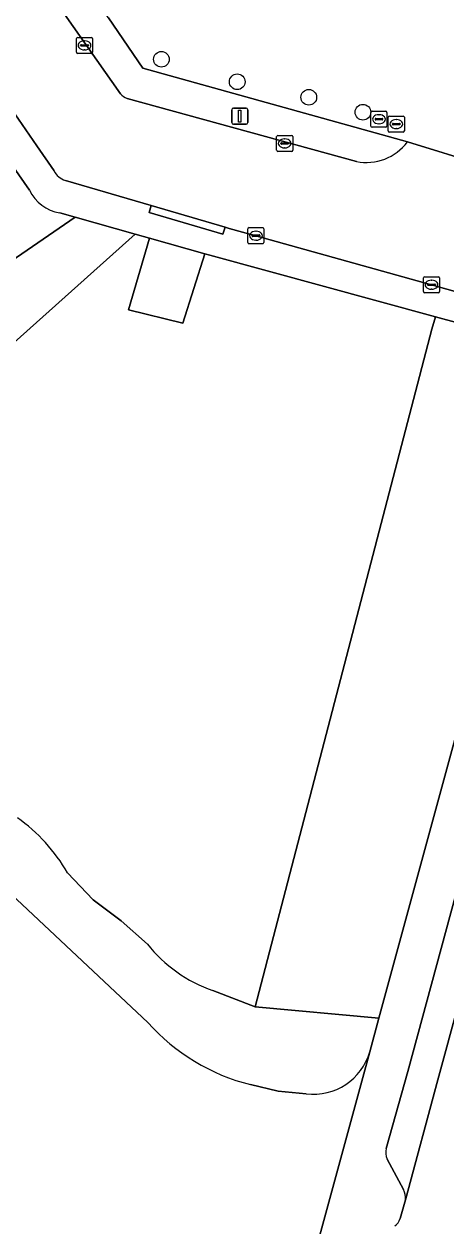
# Model space of a CAD drawing. Extents: x 157692 to 159674, y 381452 to 383291.
# Drawn here: x 158068 to 158094.4, y 383094.5 to 383169.5 of the extents above; entities that cross this region are included whole.
import ezdxf

# ---------------------------------------------------------------- set-up
doc = ezdxf.new("R2010")
doc.units = 0
for name, color, linetype in [('IMGEO_Boom', 7, 'Continuous'), ('IMGEO_Erf', 7, 'Continuous'), ('IMGEO_Groenvoorziening', 7, 'Continuous'), ('IMGEO_Kolk', 7, 'Continuous'), ('IMGEO_Lichtmast', 7, 'Continuous'), ('IMGEO_Parkeervlak_open', 7, 'Continuous'), ('IMGEO_Rijbaan_lokaal_open', 7, 'Continuous'), ('IMGEO_Rioolput', 7, 'Continuous'), ('IMGEO_Voetpad_open', 7, 'Continuous')]:
    doc.layers.add(name, color=color, linetype=linetype)

msp = doc.modelspace()

# ---------------------------------------------------------------- linework, layer by layer
at = {"layer": 'IMGEO_Boom'}
for centre in [(158076.609, 383167.256), (158081.338, 383165.853), (158085.803, 383164.885), (158089.182, 383163.955)]:
    msp.add_circle(centre, 0.489, dxfattribs=at)
at = {"layer": 'IMGEO_Erf'}
for points in [[(158019.502, 383221.817), (158010.278, 383217.634), (158000, 383212.973), (157984.358, 383205.879), (157986.63, 383201.309), (157982.482, 383198.456), (157983.694, 383196.983), (157995.157, 383183.055), (157998.566, 383178.891), (158006.041, 383170.492), (158013.012, 383162.37), (158028.14, 383146.259), (158030.965, 383143.251), (158035.357, 383138.695), (158039.032, 383135.306), (158042.713, 383137.834), (158046.189, 383140.22), (158071.218, 383157.407), (158070.264, 383157.676)], [(158068.369, 383159.087), (158067.708, 383160.045), (158030.416, 383214.118)], [(158073.301, 383169.852), (158075.459, 383166.712), (158091.954, 383162.109), (158096.672, 383160.66), (158104.179, 383158.625), (158116.142, 383202.271)]]:
    msp.add_lwpolyline(points, dxfattribs=at)
msp.add_arc((158070.666, 383160.194), 2.55, 205.7341, 260.92382, dxfattribs=at)
at = {"layer": 'IMGEO_Groenvoorziening'}
for points in [[(158074.978, 383156.347), (158071.218, 383157.407), (158046.189, 383140.22), (158051.519, 383135.373)], [(158101.191, 383147.843), (158101.524, 383149.061), (158093.698, 383151.196), (158093.485, 383150.414), (158082.448, 383108.147), (158090.175, 383107.437)]]:
    msp.add_lwpolyline(points, close=True, dxfattribs=at)
for points in [[(158093.485, 383150.414), (158093.698, 383151.196), (158079.636, 383155.034), (158079.309, 383155.126), (158077.943, 383150.785), (158074.55, 383151.627), (158075.871, 383156.095), (158074.978, 383156.347), (158051.519, 383135.373), (158057.895, 383129.574)], [(158079.819, 383109.156), (158082.448, 383108.147), (158093.485, 383150.414)], [(158063.139, 383119.005), (158075.768, 383107.162)], [(158075.768, 383107.162), (158063.139, 383119.005)], [(158075.732, 383112.063), (158074.101, 383113.51), (158072.352, 383114.81), (158070.75, 383116.499)], [(158070.75, 383116.499), (158072.352, 383114.81), (158074.101, 383113.51), (158075.732, 383112.063)], [(158089.605, 383105.346), (158090.175, 383107.437), (158082.448, 383108.147), (158079.819, 383109.156)], [(158081.16, 383074.374), (158089.605, 383105.346)], [(158082.164, 383103.29), (158083.886, 383102.89), (158085.646, 383102.722)], [(158085.646, 383102.722), (158083.886, 383102.89), (158082.164, 383103.29)]]:
    msp.add_lwpolyline(points, dxfattribs=at)
for centre, radius, start, end in [((158061.374, 383111.139), 10.8, 29.75509, 54.61322), ((158061.374, 383111.139), 10.8, 29.75509, 54.61322), ((158082.786, 383117.653), 9, 218.39813, 250.75493), ((158082.786, 383117.653), 9, 218.39813, 250.75493), ((158085.284, 383115.662), 12.759, 221.77283, 255.84756), ((158085.284, 383115.662), 12.759, 221.77283, 255.84756), ((158086.105, 383106.329), 3.636, 262.75218, 344.32014), ((158086.105, 383106.329), 3.636, 262.75218, 344.32014)]:
    msp.add_arc(centre, radius, start, end, dxfattribs=at)
at = {"layer": 'IMGEO_Kolk'}
for p, q in [((158071.312, 383167.697), (158071.312, 383168.549)), ((158071.387, 383168.623), (158072.239, 383168.623)), ((158071.614, 383168.166), (158072.012, 383168.166)), ((158071.8, 383168.403), (158071.825, 383168.403)), ((158072.313, 383168.549), (158072.313, 383167.697)), ((158072.239, 383167.623), (158071.387, 383167.623)), ((158071.571, 383168.117), (158071.571, 383168.129)), ((158072.009, 383168.08), (158071.611, 383168.08)), ((158071.823, 383167.843), (158071.798, 383167.843)), ((158072.055, 383168.129), (158072.055, 383168.117)), ((158083.799, 383161.585), (158083.799, 383162.437)), ((158083.874, 383162.511), (158084.726, 383162.511)), ((158084.287, 383162.291), (158084.312, 383162.291)), ((158084.8, 383162.437), (158084.8, 383161.585)), ((158084.726, 383161.511), (158083.874, 383161.511)), ((158084.058, 383162.005), (158084.058, 383162.017)), ((158084.496, 383161.968), (158084.098, 383161.968)), ((158084.101, 383162.054), (158084.499, 383162.054)), ((158084.31, 383161.731), (158084.285, 383161.731)), ((158084.542, 383162.017), (158084.542, 383162.005)), ((158082.007, 383155.827), (158082.007, 383156.679)), ((158082.082, 383156.753), (158082.934, 383156.753)), ((158082.266, 383156.247), (158082.266, 383156.259)), ((158082.704, 383156.21), (158082.306, 383156.21)), ((158082.309, 383156.296), (158082.707, 383156.296)), ((158082.495, 383156.533), (158082.52, 383156.533)), ((158082.75, 383156.259), (158082.75, 383156.247)), ((158083.008, 383156.679), (158083.008, 383155.827)), ((158082.934, 383155.753), (158082.082, 383155.753)), ((158082.518, 383155.973), (158082.493, 383155.973)), ((158092.959, 383152.765), (158092.959, 383153.617)), ((158093.034, 383153.691), (158093.886, 383153.691)), ((158093.218, 383153.185), (158093.218, 383153.197)), ((158093.261, 383153.234), (158093.659, 383153.234)), ((158093.447, 383153.471), (158093.472, 383153.471)), ((158093.702, 383153.197), (158093.702, 383153.185)), ((158093.96, 383153.617), (158093.96, 383152.765)), ((158093.886, 383152.691), (158093.034, 383152.691)), ((158093.656, 383153.148), (158093.258, 383153.148)), ((158093.47, 383152.911), (158093.445, 383152.911))]:
    msp.add_line(p, q, dxfattribs=at)
for points in [[(158071.312, 383167.697), (158071.312, 383168.549)], [(158071.387, 383168.623), (158072.239, 383168.623)], [(158072.313, 383168.549), (158072.313, 383167.697)], [(158072.239, 383167.623), (158071.387, 383167.623)], [(158083.799, 383161.585), (158083.799, 383162.437)], [(158083.874, 383162.511), (158084.726, 383162.511)], [(158084.8, 383162.437), (158084.8, 383161.585)], [(158084.726, 383161.511), (158083.874, 383161.511)], [(158082.007, 383155.827), (158082.007, 383156.679)], [(158082.082, 383156.753), (158082.934, 383156.753)], [(158083.008, 383156.679), (158083.008, 383155.827)], [(158082.934, 383155.753), (158082.082, 383155.753)], [(158092.959, 383152.765), (158092.959, 383153.617)], [(158093.034, 383153.691), (158093.886, 383153.691)], [(158093.96, 383153.617), (158093.96, 383152.765)], [(158093.886, 383152.691), (158093.034, 383152.691)]]:
    msp.add_lwpolyline(points, dxfattribs=at)
for centre, radius, start, end in [((158071.389, 383168.547), 0.0765, 91.55205, 178.44795), ((158071.389, 383168.547), 0.0765, 91.55205, 178.44795), ((158071.611, 383168.126), 0.0403, 85.87752, 175.75265), ((158072.016, 383168.128), 0.0386, 1.73085, 96.63898), ((158072.237, 383168.547), 0.0765, 1.55205, 88.44795), ((158072.237, 383168.547), 0.0765, 1.55205, 88.44795), ((158071.389, 383167.699), 0.0765, 181.55205, 268.44795), ((158071.389, 383167.699), 0.0765, 181.55205, 268.44795), ((158071.608, 383168.116), 0.0366, 178.93798, 274.71019), ((158072.012, 383168.123), 0.043, 264.86636, 352.45326), ((158072.237, 383167.699), 0.0765, 271.55205, 358.44795), ((158072.237, 383167.699), 0.0765, 271.55205, 358.44795), ((158083.876, 383162.435), 0.0765, 91.55205, 178.44795), ((158083.876, 383162.435), 0.0765, 91.55205, 178.44795), ((158084.724, 383162.435), 0.0765, 1.55205, 88.44795), ((158084.724, 383162.435), 0.0765, 1.55205, 88.44795), ((158083.876, 383161.587), 0.0765, 181.55205, 268.44795), ((158083.876, 383161.587), 0.0765, 181.55205, 268.44795), ((158084.098, 383162.014), 0.0403, 85.87752, 175.75265), ((158084.095, 383162.004), 0.0366, 178.93798, 274.71019), ((158084.499, 383162.011), 0.043, 264.86636, 352.45326), ((158084.503, 383162.016), 0.0386, 1.73085, 96.63898), ((158084.724, 383161.587), 0.0765, 271.55205, 358.44795), ((158084.724, 383161.587), 0.0765, 271.55205, 358.44795), ((158082.084, 383156.677), 0.0765, 91.55205, 178.44795), ((158082.084, 383156.677), 0.0765, 91.55205, 178.44795), ((158082.306, 383156.256), 0.0403, 85.87752, 175.75265), ((158082.303, 383156.246), 0.0366, 178.93798, 274.71019), ((158082.707, 383156.253), 0.043, 264.86636, 352.45326), ((158082.711, 383156.258), 0.0386, 1.73085, 96.63898), ((158082.932, 383156.677), 0.0765, 1.55205, 88.44795), ((158082.932, 383156.677), 0.0765, 1.55205, 88.44795), ((158082.084, 383155.829), 0.0765, 181.55205, 268.44795), ((158082.084, 383155.829), 0.0765, 181.55205, 268.44795), ((158082.932, 383155.829), 0.0765, 271.55205, 358.44795), ((158082.932, 383155.829), 0.0765, 271.55205, 358.44795), ((158093.036, 383153.615), 0.0765, 91.55205, 178.44795), ((158093.036, 383153.615), 0.0765, 91.55205, 178.44795), ((158093.258, 383153.194), 0.0403, 85.87752, 175.75265), ((158093.255, 383153.184), 0.0366, 178.93798, 274.71019), ((158093.659, 383153.191), 0.043, 264.86636, 352.45326), ((158093.663, 383153.196), 0.0386, 1.73085, 96.63898), ((158093.884, 383153.615), 0.0765, 1.55205, 88.44795), ((158093.884, 383153.615), 0.0765, 1.55205, 88.44795), ((158093.036, 383152.767), 0.0765, 181.55205, 268.44795), ((158093.036, 383152.767), 0.0765, 181.55205, 268.44795), ((158093.884, 383152.767), 0.0765, 271.55205, 358.44795), ((158093.884, 383152.767), 0.0765, 271.55205, 358.44795)]:
    msp.add_arc(centre, radius, start, end, dxfattribs=at)
for centre, major_axis, ratio, start_param, end_param in [((158071.799, 383168.123), (-0.387, 0.002), 0.722429, 4.712389, 7.853982), ((158071.824, 383168.123), (-0.39, 0.002), 0.717154, 1.570796, 4.712389), ((158084.286, 383162.011), (-0.387, 0.002), 0.722429, 4.712389, 7.853982), ((158084.311, 383162.011), (-0.39, 0.002), 0.717154, 1.570796, 4.712389), ((158082.494, 383156.253), (-0.387, 0.002), 0.722429, 4.712389, 7.853982), ((158082.519, 383156.253), (-0.39, 0.002), 0.717154, 1.570796, 4.712389), ((158093.446, 383153.191), (-0.387, 0.002), 0.722429, 4.712389, 7.853982), ((158093.471, 383153.191), (-0.39, 0.002), 0.717154, 1.570796, 4.712389)]:
    msp.add_ellipse(centre, major_axis=major_axis, ratio=ratio, start_param=start_param, end_param=end_param, dxfattribs=at)
at = {"layer": 'IMGEO_Lichtmast'}
for p, q in [((158081.001, 383163.307), (158081.001, 383164.107)), ((158081.001, 383164.107), (158081.001, 383163.307)), ((158081.101, 383164.207), (158081.891, 383164.207)), ((158081.891, 383164.207), (158081.101, 383164.207)), ((158081.991, 383164.107), (158081.991, 383163.307)), ((158081.991, 383163.307), (158081.991, 383164.107)), ((158081.891, 383163.207), (158081.101, 383163.207)), ((158081.101, 383163.207), (158081.891, 383163.207))]:
    msp.add_line(p, q, dxfattribs=at)
msp.add_lwpolyline([(158081.421, 383164.082), (158081.571, 383164.082), (158081.571, 383163.332), (158081.421, 383163.332), (158081.421, 383164.082)], dxfattribs=at)
for centre, start, end in [((158081.101, 383164.107), 90, 180), ((158081.101, 383164.107), 90, 180), ((158081.891, 383164.107), 0, 90), ((158081.891, 383164.107), 360, 90), ((158081.101, 383163.307), 180, 270), ((158081.101, 383163.307), 180, 270), ((158081.891, 383163.307), 270, 0), ((158081.891, 383163.307), 270, 0)]:
    msp.add_arc(centre, 0.1, start, end, dxfattribs=at)
at = {"layer": 'IMGEO_Parkeervlak_open'}
for points in [[(158091.829, 383096.106), (158093.849, 383103.6), (158105.639, 383146.888)], [(158102.992, 383144.695), (158091.975, 383104.11), (158090.627, 383099.304)], [(158090.692, 383098.635), (158091.713, 383096.743)]]:
    msp.add_lwpolyline(points, dxfattribs=at)
for centre, radius, start, end in [((158091.847, 383099.085), 1.24, 169.8215, 201.27737), ((158090.676, 383096.225), 1.159, 354.1046, 26.53675)]:
    msp.add_arc(centre, radius, start, end, dxfattribs=at)
at = {"layer": 'IMGEO_Rijbaan_lokaal_open'}
for points in [[(158049.108, 383201.245), (158049.646, 383201.631), (158049.607, 383201.687), (158046.186, 383206.369), (158040.995, 383202.812), (158041.25, 383202.441), (158041.026, 383202.287), (158042.442, 383200.229), (158044.273, 383197.568), (158044.834, 383196.753), (158046.772, 383193.935), (158054.687, 383182.43), (158058.967, 383176.21), (158067.013, 383164.515), (158068.841, 383161.857), (158069.911, 383160.302)], [(158074.05, 383165.102), (158070.567, 383170.077)], [(158088.771, 383160.882), (158074.472, 383164.82)], [(158096.672, 383160.66), (158091.954, 383162.109)], [(158070.62, 383159.704), (158075.971, 383158.134), (158080.577, 383156.783), (158080.836, 383156.707), (158082.507, 383156.252), (158093.46, 383153.19), (158101.394, 383150.946), (158102.989, 383156.824), (158098.652, 383158.023)], [(158105.907, 383121.189), (158107.652, 383127.539), (158112.961, 383147.076), (158106.249, 383149.004), (158105.639, 383146.888), (158093.849, 383103.6), (158091.829, 383096.106), (158091.508, 383094.937)]]:
    msp.add_lwpolyline(points, dxfattribs=at)
for centre, radius, start, end in [((158074.905, 383165.925), 1.187, 223.89813, 248.5965), ((158089.395, 383164.006), 3.186, 258.70813, 323.45371), ((158070.909, 383160.766), 1.1, 204.92827, 254.78038), ((158090.656, 383095.207), 0.893, 304.85495, 342.40168)]:
    msp.add_arc(centre, radius, start, end, dxfattribs=at)
at = {"layer": 'IMGEO_Rioolput'}
for p, q in [((158089.68, 383163.093), (158089.68, 383163.945)), ((158089.755, 383164.019), (158090.607, 383164.019)), ((158090.168, 383163.799), (158090.193, 383163.799)), ((158090.681, 383163.945), (158090.681, 383163.093)), ((158090.838, 383163.717), (158091.69, 383163.717)), ((158090.607, 383163.019), (158089.755, 383163.019)), ((158089.939, 383163.513), (158089.939, 383163.525)), ((158090.377, 383163.476), (158089.979, 383163.476)), ((158089.982, 383163.562), (158090.38, 383163.562)), ((158090.191, 383163.239), (158090.166, 383163.239)), ((158090.423, 383163.525), (158090.423, 383163.513)), ((158090.763, 383162.791), (158090.763, 383163.643)), ((158091.022, 383163.211), (158091.022, 383163.223)), ((158091.46, 383163.174), (158091.062, 383163.174)), ((158091.065, 383163.26), (158091.463, 383163.26)), ((158091.274, 383162.937), (158091.249, 383162.937)), ((158091.251, 383163.497), (158091.276, 383163.497)), ((158091.506, 383163.223), (158091.506, 383163.211)), ((158091.764, 383163.643), (158091.764, 383162.791)), ((158091.69, 383162.717), (158090.838, 383162.717))]:
    msp.add_line(p, q, dxfattribs=at)
for points in [[(158089.68, 383163.093), (158089.68, 383163.945)], [(158089.755, 383164.019), (158090.607, 383164.019)], [(158090.681, 383163.945), (158090.681, 383163.093)], [(158090.838, 383163.717), (158091.69, 383163.717)], [(158090.607, 383163.019), (158089.755, 383163.019)], [(158090.763, 383162.791), (158090.763, 383163.643)], [(158091.764, 383163.643), (158091.764, 383162.791)], [(158091.69, 383162.717), (158090.838, 383162.717)]]:
    msp.add_lwpolyline(points, dxfattribs=at)
for centre, radius, start, end in [((158089.757, 383163.943), 0.0765, 91.55205, 178.44795), ((158089.757, 383163.943), 0.0765, 91.55205, 178.44795), ((158090.605, 383163.943), 0.0765, 1.55205, 88.44795), ((158090.605, 383163.943), 0.0765, 1.55205, 88.44795), ((158090.84, 383163.641), 0.0765, 91.55205, 178.44795), ((158090.84, 383163.641), 0.0765, 91.55205, 178.44795), ((158091.688, 383163.641), 0.0765, 1.55205, 88.44795), ((158091.688, 383163.641), 0.0765, 1.55205, 88.44795), ((158089.757, 383163.095), 0.0765, 181.55205, 268.44795), ((158089.757, 383163.095), 0.0765, 181.55205, 268.44795), ((158089.979, 383163.522), 0.0403, 85.87752, 175.75265), ((158089.976, 383163.512), 0.0366, 178.93798, 274.71019), ((158090.38, 383163.519), 0.043, 264.86636, 352.45326), ((158090.384, 383163.524), 0.0386, 1.73085, 96.63898), ((158090.605, 383163.095), 0.0765, 271.55205, 358.44795), ((158090.605, 383163.095), 0.0765, 271.55205, 358.44795), ((158091.062, 383163.22), 0.0403, 85.87752, 175.75265), ((158091.059, 383163.21), 0.0366, 178.93798, 274.71019), ((158091.463, 383163.217), 0.043, 264.86636, 352.45326), ((158091.467, 383163.222), 0.0386, 1.73085, 96.63898), ((158090.84, 383162.793), 0.0765, 181.55205, 268.44795), ((158090.84, 383162.793), 0.0765, 181.55205, 268.44795), ((158091.688, 383162.793), 0.0765, 271.55205, 358.44795), ((158091.688, 383162.793), 0.0765, 271.55205, 358.44795)]:
    msp.add_arc(centre, radius, start, end, dxfattribs=at)
for centre, major_axis, ratio, start_param, end_param in [((158090.167, 383163.519), (-0.387, 0.002), 0.722429, 4.712389, 7.853982), ((158090.192, 383163.519), (-0.39, 0.002), 0.717154, 1.570796, 4.712389), ((158091.25, 383163.217), (-0.387, 0.002), 0.722429, 4.712389, 7.853982), ((158091.275, 383163.217), (-0.39, 0.002), 0.717154, 1.570796, 4.712389)]:
    msp.add_ellipse(centre, major_axis=major_axis, ratio=ratio, start_param=start_param, end_param=end_param, dxfattribs=at)
at = {"layer": 'IMGEO_Voetpad_open'}
for points in [[(158046.186, 383206.369), (158044.638, 383208.653), (158038.663, 383217.364), (158038.092, 383218.129), (158038.261, 383219.833), (158023.215, 383225.093), (158020.839, 383224.003), (158025.725, 383222.293), (158032.065, 383220.075), (158030.416, 383214.118), (158067.708, 383160.045), (158068.369, 383159.087)], [(158069.911, 383160.302), (158068.841, 383161.857), (158067.013, 383164.515), (158058.967, 383176.21), (158054.687, 383182.43), (158046.772, 383193.935), (158044.834, 383196.753), (158044.273, 383197.568), (158042.442, 383200.229), (158041.026, 383202.287), (158041.25, 383202.441), (158040.995, 383202.812), (158046.186, 383206.369)], [(158075.459, 383166.712), (158073.301, 383169.852), (158073.293, 383169.863), (158072.099, 383171.611), (158072.168, 383171.88), (158071.413, 383173)], [(158070.567, 383170.077), (158074.05, 383165.102)], [(158091.954, 383162.109), (158075.459, 383166.712)], [(158074.472, 383164.82), (158088.771, 383160.882)], [(158070.264, 383157.676), (158071.218, 383157.407), (158074.978, 383156.347), (158075.871, 383156.095), (158079.309, 383155.126), (158079.636, 383155.034), (158093.698, 383151.196), (158101.524, 383149.061), (158101.857, 383150.252), (158102.002, 383150.774), (158101.394, 383150.946), (158093.46, 383153.19), (158082.507, 383156.252), (158080.836, 383156.707), (158080.577, 383156.783), (158080.45, 383156.351), (158075.844, 383157.702), (158075.971, 383158.134), (158070.62, 383159.704)], [(158103.385, 383145.223), (158105.262, 383146.404), (158105.639, 383146.888), (158106.249, 383149.004), (158101.857, 383150.252), (158101.524, 383149.061), (158101.191, 383147.843), (158090.175, 383107.437), (158089.605, 383105.346), (158081.16, 383074.374)], [(158090.627, 383099.304), (158091.975, 383104.11), (158102.992, 383144.695)], [(158091.713, 383096.743), (158090.692, 383098.635)], [(158091.508, 383094.937), (158091.829, 383096.106)]]:
    msp.add_lwpolyline(points, dxfattribs=at)
for points in [[(158075.971, 383158.134), (158075.844, 383157.702), (158080.45, 383156.351), (158080.577, 383156.783)], [(158079.309, 383155.126), (158075.871, 383156.095), (158074.55, 383151.627), (158077.943, 383150.785)]]:
    msp.add_lwpolyline(points, close=True, dxfattribs=at)
for centre, radius, start, end in [((158074.905, 383165.925), 1.187, 223.89813, 248.5965), ((158089.395, 383164.006), 3.186, 258.70813, 323.45371), ((158070.909, 383160.766), 1.1, 204.92827, 254.78038), ((158070.666, 383160.194), 2.55, 205.7341, 260.92382), ((158091.847, 383099.085), 1.24, 169.8215, 201.27737), ((158090.676, 383096.225), 1.159, 354.1046, 26.53675), ((158090.656, 383095.207), 0.893, 304.85495, 342.40168)]:
    msp.add_arc(centre, radius, start, end, dxfattribs=at)

doc.saveas('drawing.dxf')
